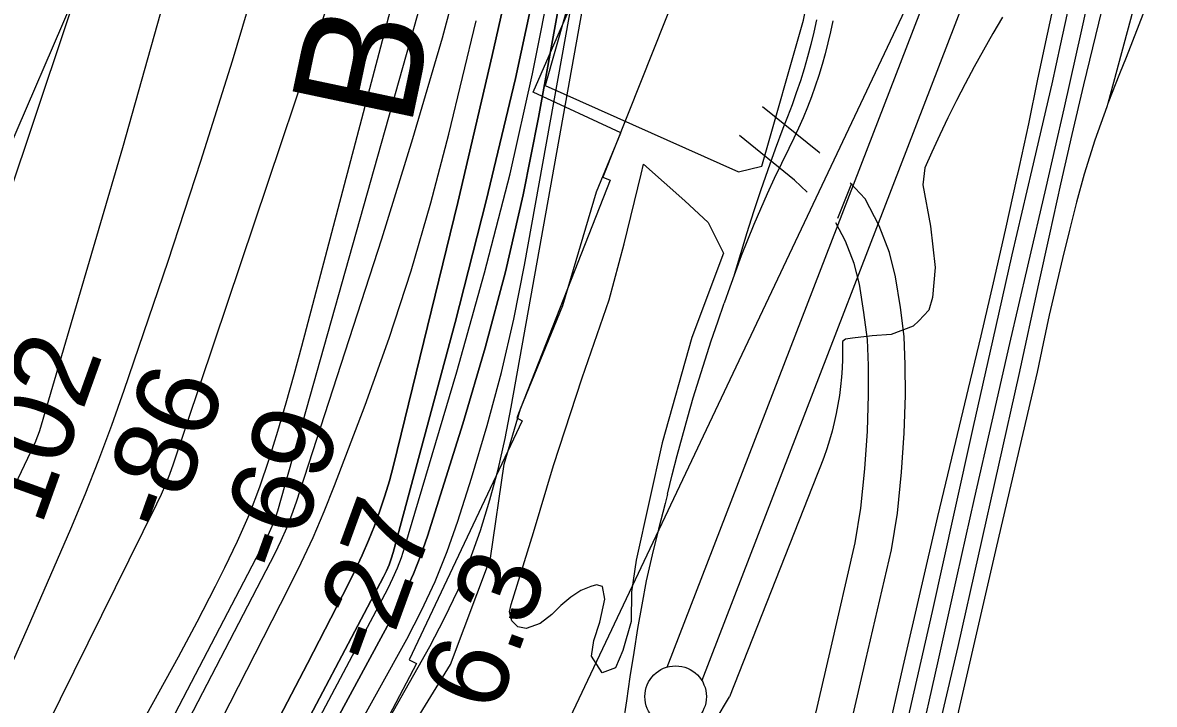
# Model space of a CAD drawing. Extents: x 3651524 to 3689615, y 505651 to 531377.
# Drawn here: x 3685154 to 3686074, y 522574 to 523128 of the extents above; entities that cross this region are included whole.
import ezdxf

# ---------------------------------------------------------------- set-up
doc = ezdxf.new("R2010")
doc.units = 0
for name, color, linetype in [('V-CHAN-DOCK', 7, 'Continuous'), ('V-FLOD-BASE', 7, 'Continuous'), ('V-LEVE-TOET', 7, 'Continuous'), ('V-RAIL-TRAK', 7, 'Continuous'), ('V-RIVR-EDGE', 7, 'Continuous'), ('V-RIVR-RANG', 7, 'Continuous'), ('V-ROAD-CNTR', 7, 'Continuous'), ('V-RRAP-RVMT', 7, 'Continuous'), ('V-RRAP-RVMT-IDEN', 7, 'Continuous'), ('V-SITE-VEGE', 7, 'Continuous'), ('V-SURV-LINE', 7, 'Continuous'), ('V-TOPO-DPTH', 7, 'Continuous'), ('V-TOPO-MAJR', 7, 'Continuous'), ('V-TOPO-MINR', 7, 'Continuous'), ('V-TOPO-WATR', 7, 'Continuous')]:
    doc.layers.add(name, color=color, linetype=linetype)

msp = doc.modelspace()

# ---------------------------------------------------------------- linework, layer by layer
at = {"layer": 'V-CHAN-DOCK'}
msp.add_lwpolyline([(3685737.486, 524154.695), (3685631.475, 523582.123), (3685572.673, 523167.78), (3685603.008, 523161.949), (3685578.901, 523076.67), (3685736.079, 523006.698), (3685755.076, 523011.356), (3685788.819, 523129.798), (3685809.215, 523234.069), (3685888.137, 523691.015)], dxfattribs=at)
at = {"layer": 'V-FLOD-BASE'}
msp.add_line((3685816.799, 522968.952), (3685828.226, 522997.525), dxfattribs=at)
at = {"layer": 'V-LEVE-TOET'}
msp.add_line((3685899.87, 523198.346), (3685599.033, 522562.956), dxfattribs=at)
for points in [[(3685950.822, 523132.306), (3685942.9, 523118.974), (3685935.179, 523105.523), (3685927.663, 523091.959), (3685920.35, 523078.282), (3685913.243, 523064.497), (3685906.343, 523050.61), (3685899.655, 523036.618), (3685893.175, 523022.53), (3685887.567, 523009.836)], [(3685887.567, 523009.836), (3685885.941, 522996.039), (3685892.136, 522962.49), (3685895.964, 522928.952), (3685893.908, 522904.505), (3685890.715, 522894.261), (3685882.797, 522885.61), (3685878.048, 522881.289), (3685860.263, 522874.504), (3685844.877, 522873.374), (3685828.7, 522871.459), (3685823.174, 522870.689), (3685820.573, 522868.729)], [(3685820.573, 522868.729), (3685820.712, 522861.901), (3685820.643, 522854.483), (3685820.352, 522847.065), (3685819.842, 522839.657), (3685819.111, 522832.264), (3685818.161, 522824.895), (3685816.991, 522817.553), (3685815.605, 522810.248), (3685814.003, 522802.986), (3685812.187, 522795.773), (3685810.157, 522788.613), (3685807.916, 522781.519), (3685805.467, 522774.492), (3685802.811, 522767.541), (3685799.95, 522760.672), (3685728.698, 522580)], [(3685658.711, 522410.218), (3685667.34, 522444.078), (3685681.268, 522490.019), (3685696.368, 522527.077), (3685717.102, 522560.478), (3685728.698, 522580)]]:
    msp.add_lwpolyline(points, dxfattribs=at)
at = {"layer": 'V-RAIL-TRAK'}
for points in [[(3686074.124, 523202.993), (3686036.416, 523062.123)], [(3686029.074, 523186.224), (3686014.932, 523122.052), (3686000.533, 523057.939), (3685985.871, 522993.884), (3685970.954, 522929.888), (3685956.452, 522867.027), (3685942.065, 522804.139), (3685927.792, 522741.224), (3685913.64, 522678.285), (3685897.893, 522607.508), (3685881.89, 522536.789)], [(3686036.049, 523157.769), (3686026.168, 523117.536), (3686016.503, 523077.25), (3686007.06, 523036.909), (3685997.836, 522996.52), (3685988.831, 522956.08), (3685980.045, 522915.591), (3685963.886, 522841.882), (3685947.541, 522768.213), (3685931.009, 522694.585), (3685914.294, 522620.999), (3685890.934, 522520.493)], [(3685856.204, 522543.498), (3685869.965, 522604.611), (3685883.967, 522665.666), (3685898.215, 522726.665), (3685912.702, 522787.608), (3685923.094, 522830.474), (3685933.283, 522873.39), (3685943.269, 522916.353), (3685953.052, 522959.363), (3685962.635, 523002.418), (3685972.012, 523045.518), (3685979.479, 523082.073), (3685987.178, 523118.583), (3685995.104, 523155.043)], [(3686004.889, 523142.97), (3685997.762, 523110.608), (3685990.846, 523078.196), (3685974.458, 523008.673), (3685958.326, 522939.086), (3685942.456, 522869.439), (3685926.842, 522799.736), (3685911.488, 522729.975), (3685893.416, 522649.341), (3685875.113, 522568.758), (3685856.577, 522488.231), (3685801.265, 522244.908), (3685798.047, 522230.898), (3685795.028, 522216.842), (3685792.208, 522202.746), (3685789.587, 522188.613), (3685787.162, 522174.442), (3685784.94, 522160.24), (3685782.914, 522146.006), (3685781.092, 522131.748), (3685779.47, 522117.465)], [(3686066.55, 523139.384), (3686051.307, 523099.672), (3686045.81, 523086.347), (3686036.416, 523062.123), (3686035.41, 523059.467), (3686030.509, 523045.916), (3686025.807, 523032.292), (3686021.308, 523018.601), (3686017.007, 523004.847), (3686010.955, 522982.004), (3686005.1, 522959.107), (3685999.435, 522936.163), (3685993.969, 522913.172), (3685988.697, 522890.137), (3685983.623, 522867.056), (3685978.744, 522843.932), (3685945.888, 522702.357), (3685913.429, 522561.572)], [(3685812.713, 523129.345), (3685810.847, 523120.379), (3685808.777, 523111.456), (3685806.503, 523102.582), (3685804.029, 523093.763), (3685801.353, 523085.004), (3685798.477, 523076.308), (3685795.405, 523067.678), (3685792.137, 523059.121), (3685788.671, 523050.642), (3685785.016, 523042.246), (3685781.17, 523033.933), (3685777.133, 523025.71), (3685771.05, 523013.504), (3685765.148, 523001.208), (3685759.43, 522988.828), (3685753.894, 522976.363), (3685748.545, 522963.819), (3685743.378, 522951.198), (3685738.399, 522938.5), (3685733.611, 522925.733), (3685729.009, 522912.896), (3685724.598, 522899.992)], [(3685799.544, 523130.191), (3685797.33, 523120.143), (3685794.905, 523110.147), (3685792.272, 523100.202), (3685789.429, 523090.314), (3685786.38, 523080.49), (3685783.123, 523070.731), (3685779.662, 523061.042), (3685775.998, 523051.431), (3685772.134, 523041.895), (3685765.914, 523025.085), (3685759.885, 523008.208), (3685754.044, 522991.265), (3685748.391, 522974.254), (3685742.929, 522957.184), (3685737.66, 522940.054), (3685732.583, 522922.866)], [(3685678.454, 522744.688), (3685682.294, 522760.439), (3685686.308, 522776.147), (3685690.494, 522791.81), (3685694.855, 522807.426), (3685699.387, 522822.995), (3685704.089, 522838.509), (3685708.961, 522853.969), (3685714.005, 522869.37), (3685719.218, 522884.711), (3685724.598, 522899.992)], [(3685678.454, 522744.688), (3685676.398, 522736.999), (3685671.051, 522716.165), (3685665.914, 522695.278), (3685660.993, 522674.337), (3685657.505, 522654.895), (3685654.159, 522635.423), (3685650.952, 522615.922), (3685647.888, 522596.396), (3685644.965, 522576.85), (3685642.186, 522557.285)]]:
    msp.add_lwpolyline(points, dxfattribs=at)
at = {"layer": 'V-RIVR-EDGE'}
msp.add_lwpolyline([(3685201.198, 522089.668), (3685246.55, 522222.228), (3685289.992, 522310.369), (3685338.198, 522383.49), (3685399.036, 522466.184), (3685470.092, 522554.257), (3685502.038, 522606.406), (3685534.67, 522692.772), (3685545.664, 522768.987), (3685558.982, 522813.978), (3685593.409, 522897.939), (3685620.652, 522990.322), (3685640.581, 523038.299), (3685569.224, 523071.493), (3685601.826, 523145.853)], dxfattribs=at)
at = {"layer": 'V-ROAD-CNTR'}
for points in [[(3685802.126, 523021.797), (3685801.639, 523022.266), (3685755.758, 523059.433)], [(3685791.812, 522990.075), (3685781.753, 522999.768), (3685736.874, 523036.121)], [(3685736.155, 522118.688), (3685738.517, 522139.956), (3685740.466, 522161.237), (3685742.55, 522187.769), (3685747.956, 522212.267), (3685756.992, 522253.537), (3685839.726, 522610.023), (3685860.394, 522699.366), (3685865.435, 522729.307), (3685868.641, 522762.713), (3685870.823, 522794.389), (3685871.754, 522825.118), (3685871.691, 522849.869), (3685870.858, 522872.865), (3685867.713, 522896.516), (3685863.814, 522921.318), (3685858.925, 522941.197), (3685850.548, 522962.655), (3685839.049, 522984.678), (3685827.009, 522997.7)], [(3685706.192, 522120.68), (3685708.67, 522142.98), (3685710.575, 522163.779), (3685712.807, 522192.197), (3685718.657, 522218.707), (3685727.727, 522260.137), (3685810.5, 522616.795), (3685830.962, 522705.242), (3685835.675, 522733.235), (3685838.739, 522765.177), (3685840.855, 522795.875), (3685841.752, 522825.534), (3685841.693, 522849.287), (3685840.93, 522870.339), (3685838.021, 522892.208), (3685834.376, 522915.396), (3685830.263, 522932.121), (3685823.198, 522950.221), (3685815.341, 522965.268)]]:
    msp.add_lwpolyline(points, dxfattribs=at)
at = {"layer": 'V-RRAP-RVMT'}
for points in [[(3685786.602, 523736.858), (3685803.934, 523538.508), (3685811.157, 523536.336), (3685766.001, 523388.104), (3685773.653, 523385.323), (3685701.66, 523180.027), (3685697.094, 523181.531), (3685625.785, 523002.182), (3685631.922, 522999.741), (3685555.904, 522806.827), (3685560.33, 522804.358), (3685468.549, 522610.153), (3685474.371, 522607.124), (3685374.143, 522416.505), (3685367.121, 522420.462), (3685330.133, 522350.703), (3685340.869, 522345.289), (3685279.412, 522210.442), (3685265.169, 522216.702), (3685174.114, 522060.027), (3685141.552, 522079.572)], [(3684832.062, 522265.337), (3684922.083, 522429.818), (3684893.201, 522445.221), (3684970.87, 522595.145), (3684959.851, 522599.999), (3684975.076, 522633.451), (3684971.011, 522635.848), (3685006.567, 522702.641), (3685019.128, 522730.241), (3685020.856, 522729.485), (3685076.595, 522834.194), (3685143.117, 522980.805), (3685126.856, 522987.921), (3685209.764, 523179.977)]]:
    msp.add_lwpolyline(points, dxfattribs=at)
at = {"layer": 'V-SITE-VEGE'}
msp.add_lwpolyline([(3685649.082, 522665.33), (3685648.99, 522641.221), (3685642.147, 522617.681), (3685636.024, 522603.566), (3685625.231, 522599.574), (3685616.537, 522613.083), (3685618.616, 522625.869), (3685623.396, 522640.664), (3685627.522, 522659.499), (3685625.546, 522669.612), (3685620.84, 522670.978), (3685616.119, 522669.653), (3685608.023, 522666.323), (3685599.917, 522660.971), (3685591.805, 522654.275), (3685584.365, 522646.9), (3685574.903, 522639.535), (3685563.436, 522635.548), (3685556.709, 522636.924), (3685552.017, 522641.661), (3685550.03, 522649.077), (3685551.404, 522655.131), (3685569.456, 522713.558), (3685585.866, 522768.031), (3685609.086, 522839.309), (3685630.922, 522902.515), (3685643.251, 522948.253), (3685656.977, 523004.759), (3685659.033, 523012.83), (3685692.569, 522983.046), (3685711.345, 522965.452), (3685724.028, 522940.478), (3685698.127, 522871.905), (3685674.17, 522786.487), (3685652.86, 522690.956)], close=True, dxfattribs=at)
at = {"layer": 'V-SURV-LINE'}
for points in [[(3685678.227, 522604.209), (3685916.541, 523221.487)], [(3685944.523, 523210.671), (3685706.209, 522593.392)]]:
    msp.add_lwpolyline(points, dxfattribs=at)
msp.add_circle((3685685.023, 522580.163), 25, dxfattribs=at)
at = {"layer": 'V-TOPO-DPTH'}
for points in [[(3684478.655, 520870.967), (3684861.748, 521519.405), (3684864.105, 521523.375), (3684866.472, 521527.338), (3684868.856, 521531.292), (3684871.25, 521535.239), (3684875.312, 521541.906), (3684875.683, 521542.516), (3684877.283, 521545.152), (3684878.494, 521547.239), (3684879.92, 521549.776), (3684880.635, 521551.044), (3685485.143, 522621.019), (3685497.14, 522643.846), (3685508.186, 522667.09), (3685517.804, 522690.96), (3685526.469, 522715.248), (3685533.905, 522739.98), (3685540.666, 522764.88), (3685546.412, 522790.033), (3685551.482, 522815.355), (3685886.719, 524685.83), (3685900.482, 524772.448)], [(3685852.201, 524583.72), (3685573.671, 523050.828), (3685561.013, 522987.934), (3685546.79, 522925.427), (3685530.221, 522863.501), (3685512.086, 522801.962), (3685483.304, 522710.678), (3685477.951, 522695.256), (3685472.025, 522680.077), (3685465.24, 522665.262), (3685457.882, 522650.69), (3685166.252, 522112.087)], [(3685852.201, 524583.72), (3685573.671, 523050.828), (3685561.013, 522987.934), (3685546.79, 522925.427), (3685530.221, 522863.501), (3685512.086, 522801.962), (3685483.304, 522710.678), (3685477.951, 522695.256), (3685472.025, 522680.077), (3685465.24, 522665.262), (3685457.882, 522650.69), (3685166.252, 522112.087)], [(3684486.178, 521052.768), (3684800.595, 521570.228), (3684806.043, 521579.283), (3684811.438, 521588.369), (3684816.753, 521597.502), (3684822.016, 521606.666), (3685292.235, 522433.865), (3685316.303, 522476.847), (3685339.999, 522520.03), (3685363.138, 522563.515), (3685385.904, 522607.2), (3685419.09, 522671.894), (3685424.802, 522683.465), (3685430.273, 522695.146), (3685435.381, 522706.989), (3685440.247, 522718.941), (3685444.688, 522731.052), (3685448.804, 522743.265), (3685452.434, 522755.631), (3685455.741, 522768.099), (3685507.887, 522981.735), (3685536.036, 523101.311), (3685562.871, 523221.169)], [(3685562.871, 523221.169), (3685536.036, 523101.311), (3685507.887, 522981.735), (3685455.741, 522768.099), (3685452.434, 522755.631), (3685448.804, 522743.265), (3685444.688, 522731.052), (3685440.247, 522718.941), (3685435.381, 522706.989), (3685430.273, 522695.146), (3685424.802, 522683.465), (3685419.09, 522671.894), (3685385.904, 522607.2), (3685363.138, 522563.515), (3685339.999, 522520.03), (3685316.303, 522476.847), (3685292.235, 522433.865), (3684822.016, 521606.666), (3684816.753, 521597.502), (3684811.438, 521588.369), (3684806.043, 521579.283), (3684800.595, 521570.228), (3684486.178, 521052.768)], [(3684624.013, 521229.64), (3684694.035, 521344.339), (3684808.804, 521534.987), (3684820.664, 521554.85), (3684832.428, 521574.769), (3684844.049, 521594.772), (3684855.574, 521614.832), (3685182.659, 522188.91), (3685229.015, 522271.18), (3685274.847, 522353.737), (3685319.892, 522436.727), (3685364.412, 522520.004), (3685447.708, 522677.614), (3685450.02, 522682.368), (3685452.113, 522687.209), (3685453.877, 522692.178), (3685455.422, 522697.234), (3685505.786, 522884.282), (3685531.144, 522983.2), (3685554.9, 523082.481), (3685576.252, 523182.306)], [(3685576.252, 523182.306), (3685554.9, 523082.481), (3685531.144, 522983.2), (3685505.786, 522884.282), (3685455.422, 522697.234), (3685453.877, 522692.178), (3685452.113, 522687.209), (3685450.02, 522682.368), (3685447.708, 522677.614), (3685364.412, 522520.004), (3685319.892, 522436.727), (3685274.847, 522353.737), (3685229.015, 522271.18), (3685182.659, 522188.91), (3684855.574, 521614.832), (3684844.049, 521594.772), (3684832.428, 521574.769), (3684820.664, 521554.85), (3684808.804, 521534.987), (3684694.035, 521344.339), (3684624.013, 521229.64)], [(3684229.893, 520684.859), (3684796.129, 521589.42), (3684798.086, 521592.587), (3684800.017, 521595.77), (3684801.91, 521598.976), (3684803.777, 521602.197), (3684906.762, 521782.356), (3684959.435, 521876.028), (3685011.219, 521970.182), (3685061.668, 522065.058), (3685111.228, 522160.414), (3685370.779, 522668.544), (3685380.802, 522688.982), (3685390.374, 522709.621), (3685399.268, 522730.561), (3685407.712, 522751.701), (3685432.585, 522817.052), (3685452.069, 522871.345), (3685470.15, 522926.072), (3685486.125, 522981.451), (3685500.696, 523037.264), (3685522.867, 523129.353)], [(3684229.893, 520684.859), (3684796.129, 521589.42), (3684798.086, 521592.587), (3684800.017, 521595.77), (3684801.91, 521598.976), (3684803.777, 521602.197), (3684906.762, 521782.356), (3684959.435, 521876.028), (3685011.219, 521970.182), (3685061.668, 522065.058), (3685111.228, 522160.414), (3685370.779, 522668.544), (3685380.802, 522688.982), (3685390.374, 522709.621), (3685399.268, 522730.561), (3685407.712, 522751.701), (3685432.585, 522817.052), (3685452.069, 522871.345), (3685470.15, 522926.072), (3685486.125, 522981.451), (3685500.696, 523037.264), (3685522.867, 523129.353)]]:
    msp.add_lwpolyline(points, dxfattribs=at)
at = {"layer": 'V-TOPO-MAJR'}
for points in [[(3684167.829, 520649.266), (3684700.185, 521468.62), (3684714.712, 521491.186), (3684729.111, 521513.832), (3684743.318, 521536.598), (3684757.399, 521559.445), (3684771.261, 521582.424), (3684784.961, 521605.498), (3684798.418, 521628.714), (3684811.712, 521652.026), (3684830.247, 521684.928), (3684852.482, 521724.873), (3684874.446, 521764.964), (3684896.001, 521805.277), (3684917.285, 521845.737), (3685359.501, 522696.854), (3685364.454, 522706.999), (3685369.062, 522717.287), (3685373.152, 522727.793), (3685376.897, 522738.443), (3685446.102, 522952.137), (3685471.44, 523033.668), (3685495.479, 523115.565), (3685517.567, 523198.009)], [(3684337.848, 521193.923), (3684630.119, 521690.863), (3684633.262, 521696.288), (3684636.358, 521701.739), (3684639.384, 521707.23), (3684642.362, 521712.748), (3684694.194, 521810.287), (3684722.686, 521864.779), (3684750.688, 521919.516), (3684777.958, 521974.623), (3684804.738, 522029.976), (3685163.783, 522784.9), (3685165.055, 522787.748), (3685166.235, 522790.632), (3685167.276, 522793.569), (3685168.224, 522796.541), (3685235.605, 523026.516), (3685268.979, 523144.808)]]:
    msp.add_lwpolyline(points, dxfattribs=at)
at = {"layer": 'V-TOPO-MINR'}
for points in [[(3685019.359, 521821.182), (3685466.546, 522626.933), (3685478.552, 522650.158), (3685489.616, 522673.792), (3685499.265, 522698.037), (3685507.972, 522722.69), (3685519.217, 522757.804), (3685531.978, 522800.536), (3685543.601, 522843.552), (3685553.518, 522886.992), (3685562.298, 522930.715), (3685869.529, 524634.288)], [(3685166.252, 522112.087), (3685457.882, 522650.69), (3685465.24, 522665.262), (3685472.025, 522680.077), (3685477.951, 522695.256), (3685483.304, 522710.678), (3685512.086, 522801.962), (3685530.221, 522863.501), (3685546.79, 522925.427), (3685561.013, 522987.934), (3685573.671, 523050.828), (3685852.201, 524583.72)], [(3684417.019, 521127.796), (3684717.343, 521621.547), (3684723.355, 521631.53), (3684729.309, 521641.548), (3684735.174, 521651.618), (3684740.98, 521661.723), (3685249.443, 522555.706), (3685265.279, 522583.994), (3685280.858, 522612.42), (3685296.05, 522641.055), (3685310.984, 522669.829), (3685318.755, 522685.052), (3685329.052, 522706.547), (3685338.609, 522728.344), (3685347.056, 522750.595), (3685354.762, 522773.148), (3685361.751, 522795.976), (3685368.529, 522818.865), (3685374.988, 522841.845), (3685381.235, 522864.887), (3685528.819, 523424.549)], [(3684128.765, 520714.772), (3684711.182, 521648.33), (3684712.274, 521650.104), (3684713.352, 521651.887), (3684714.408, 521653.682), (3684715.449, 521655.486), (3684764.156, 521741.01), (3684789.144, 521785.793), (3684813.603, 521830.857), (3684837.27, 521876.342), (3684860.408, 521922.108), (3685263.391, 522736.826), (3685267.138, 522744.803), (3685270.665, 522752.872), (3685273.863, 522761.077), (3685276.842, 522769.372), (3685463.68, 523324.824)], [(3684360.321, 521335.417), (3684405.401, 521415.307), (3684449.956, 521495.491), (3684494.161, 521575.872), (3684559.203, 521695.068), (3684570.504, 521716.06), (3684581.646, 521737.135), (3684592.55, 521758.334), (3684603.294, 521779.616), (3684719.33, 522012.725), (3684784.141, 522145.502), (3684847.566, 522278.925), (3684908.91, 522413.317), (3684968.868, 522548.354), (3685078.158, 522799.747), (3685082.299, 522809.624), (3685086.267, 522819.567), (3685089.975, 522829.61), (3685093.51, 522839.719), (3685236.833, 523267.436)], [(3684486.178, 521052.768), (3684800.595, 521570.228), (3684806.043, 521579.283), (3684811.438, 521588.369), (3684816.753, 521597.502), (3684822.016, 521606.666), (3685292.235, 522433.865), (3685316.303, 522476.847), (3685339.999, 522520.03), (3685363.138, 522563.515), (3685385.904, 522607.2), (3685419.09, 522671.894), (3685424.802, 522683.465), (3685430.273, 522695.146), (3685435.381, 522706.989), (3685440.247, 522718.941), (3685444.688, 522731.052), (3685448.804, 522743.265), (3685452.434, 522755.631), (3685455.741, 522768.099), (3685507.887, 522981.735), (3685536.036, 523101.311), (3685562.871, 523221.169)], [(3684516.304, 521232.375), (3684577.394, 521329.605), (3684637.704, 521427.33), (3684727.873, 521575.429), (3684742.4, 521599.545), (3684756.772, 521623.751), (3684770.914, 521648.093), (3684784.902, 521672.525), (3685011.786, 522073.203), (3685071.572, 522180.1), (3685130.598, 522287.409), (3685188.486, 522395.337), (3685245.615, 522503.677), (3685353.788, 522711.472), (3685356.107, 522716.284), (3685358.223, 522721.178), (3685360.033, 522726.192), (3685361.64, 522731.287), (3685489.461, 523185.015)], [(3684409.774, 521230.596), (3684455.65, 521303.935), (3684500.913, 521377.645), (3684545.255, 521451.913), (3684588.984, 521526.552), (3684645.984, 521625.247), (3684660.565, 521650.92), (3684674.896, 521676.729), (3684688.853, 521702.742), (3684702.56, 521728.892), (3685030.922, 522366.48), (3685064.332, 522432.984), (3685096.844, 522499.913), (3685128.008, 522567.48), (3685158.273, 522635.472), (3685193.418, 522716.607), (3685205.092, 522744.484), (3685216.308, 522772.539), (3685226.835, 522800.859), (3685236.905, 522829.355), (3685272.483, 522934.095), (3685299.234, 523015.327), (3685324.968, 523096.87), (3685349.176, 523178.879)], [(3684624.013, 521229.64), (3684694.035, 521344.339), (3684808.804, 521534.987), (3684820.664, 521554.85), (3684832.428, 521574.769), (3684844.049, 521594.772), (3684855.574, 521614.832), (3685182.659, 522188.91), (3685229.015, 522271.18), (3685274.847, 522353.737), (3685319.892, 522436.727), (3685364.412, 522520.004), (3685447.708, 522677.614), (3685450.02, 522682.368), (3685452.113, 522687.209), (3685453.877, 522692.178), (3685455.422, 522697.234), (3685505.786, 522884.282), (3685531.144, 522983.2), (3685554.9, 523082.481), (3685576.252, 523182.306)], [(3684636.862, 521225.891), (3684689.283, 521310.844), (3684741.125, 521396.158), (3684813.2, 521516.147), (3684828.49, 521541.785), (3684843.67, 521567.487), (3684858.687, 521593.284), (3684873.595, 521619.146), (3685012.508, 521861.901), (3685089.351, 521997.721), (3685165.306, 522134.031), (3685239.927, 522271.076), (3685313.659, 522408.611), (3685451.275, 522668.348), (3685455.281, 522676.484), (3685458.954, 522684.756), (3685462.129, 522693.231), (3685464.972, 522701.843), (3685507.325, 522844.229), (3685529.779, 522924.451), (3685550.484, 523005.092), (3685568.564, 523086.362), (3685584.896, 523168.05)], [(3684229.893, 520684.859), (3684796.129, 521589.42), (3684798.086, 521592.587), (3684800.017, 521595.77), (3684801.91, 521598.976), (3684803.777, 521602.197), (3684906.762, 521782.356), (3684959.435, 521876.028), (3685011.219, 521970.182), (3685061.668, 522065.058), (3685111.228, 522160.414), (3685370.779, 522668.544), (3685380.802, 522688.982), (3685390.374, 522709.621), (3685399.268, 522730.561), (3685407.712, 522751.701), (3685432.585, 522817.052), (3685452.069, 522871.345), (3685470.15, 522926.072), (3685486.125, 522981.451), (3685500.696, 523037.264), (3685522.867, 523129.353)]]:
    msp.add_lwpolyline(points, dxfattribs=at)
at = {"layer": 'V-TOPO-WATR'}
msp.add_lwpolyline([(3684478.655, 520870.967), (3684861.748, 521519.405), (3684864.105, 521523.375), (3684866.472, 521527.338), (3684868.856, 521531.292), (3684871.25, 521535.239), (3684875.312, 521541.906), (3684875.683, 521542.516), (3684877.283, 521545.152), (3684878.494, 521547.239), (3684879.92, 521549.776), (3684880.635, 521551.044), (3685485.143, 522621.019), (3685497.14, 522643.846), (3685508.186, 522667.09), (3685517.804, 522690.96), (3685526.469, 522715.248), (3685533.905, 522739.98), (3685540.666, 522764.88), (3685546.412, 522790.033), (3685551.482, 522815.355), (3685886.719, 524685.83), (3685900.482, 524772.448)], dxfattribs=at)

# ---------------------------------------------------------------- texts
at = {"layer": 'V-RIVR-RANG'}
for s, rotation, p in [('-102', 70.251778, (3685159.229, 522689.738)), ('-86', 70.251778, (3685275.849, 522710.901)), ('-69', 70.251778, (3685370.328, 522678.12)), ('-27', 69.968326, (3685446.245, 522602.551)), ('6.3', 69.968326, (3685538.924, 522564.813))]:
    msp.add_text(s, height=67, rotation=rotation, dxfattribs=at).set_placement(p)
at = {"layer": 'V-RRAP-RVMT-IDEN'}
msp.add_text('BEND', height=99.9998, rotation=78.071444, dxfattribs=at).set_placement((3685469.316, 523040.657))

doc.saveas('drawing.dxf')
